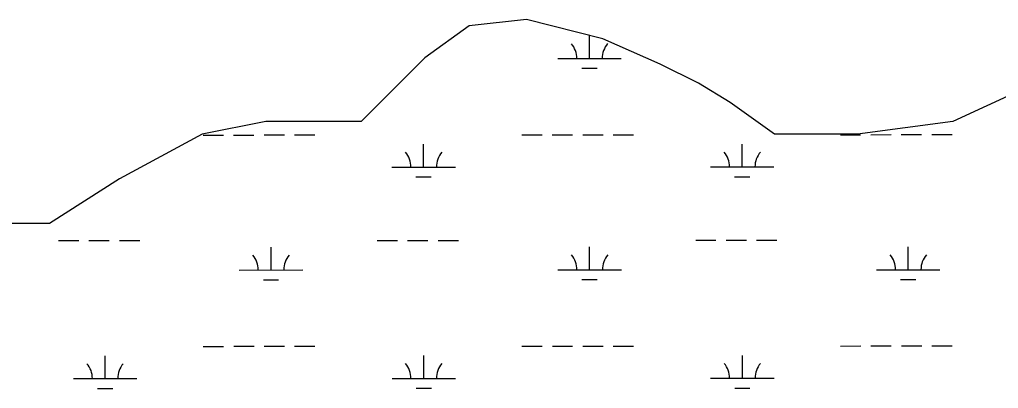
# Model space of a CAD drawing. Extents: x 3279314 to 3317160, y 734079 to 759431.
# Drawn here: x 3302113 to 3303655, y 740654 to 741235 of the extents above; entities that cross this region are included whole.
import ezdxf

# ---------------------------------------------------------------- set-up
doc = ezdxf.new("R2010")
doc.units = 0
doc.layers.add('V-WETL-SWMP', color=7, linetype='Continuous')

msp = doc.modelspace()

# ---------------------------------------------------------------- linework, layer by layer
at = {"layer": 'V-WETL-SWMP'}
for p, q in [((3302821.8, 741224.6), (3302751.7, 741174.4)), ((3302821.8, 741224.6), (3302751.7, 741174.4)), ((3302912, 741234.6), (3302821.8, 741224.6)), ((3302912, 741234.6), (3302821.8, 741224.6)), ((3303032.3, 741204.5), (3302912, 741234.6)), ((3303032.3, 741204.5), (3302912, 741234.6)), ((3303011.2, 741173.3), (3303011.1, 741209.3)), ((3303122.4, 741164.4), (3303032.3, 741204.5)), ((3303122.4, 741164.4), (3303032.3, 741204.5)), ((3302751.7, 741174.4), (3302651.5, 741074.2)), ((3302751.7, 741174.4), (3302651.5, 741074.2)), ((3302961.2, 741173.3), (3303061.2, 741173.3)), ((3303182.6, 741134.3), (3303122.4, 741164.4)), ((3303182.6, 741134.3), (3303122.4, 741164.4)), ((3302999.2, 741157.9), (3303023.2, 741157.9)), ((3303232.7, 741104.2), (3303182.6, 741134.3)), ((3303232.7, 741104.2), (3303182.6, 741134.3)), ((3303713.7, 741134.3), (3303583.4, 741074.2)), ((3303713.7, 741134.3), (3303583.4, 741074.2)), ((3303302.8, 741054.1), (3303232.7, 741104.2)), ((3303302.8, 741054.1), (3303232.7, 741104.2)), ((3302501.2, 741074.2), (3302401, 741054.1)), ((3302501.2, 741074.2), (3302401, 741054.1)), ((3302651.5, 741074.2), (3302501.2, 741074.2)), ((3302651.5, 741074.2), (3302501.2, 741074.2)), ((3303583.4, 741074.2), (3303433.1, 741054.1)), ((3303583.4, 741074.2), (3303433.1, 741054.1)), ((3302401, 741054.1), (3302270.7, 740983.9)), ((3302401, 741054.1), (3302270.7, 740983.9)), ((3302904.4, 741053.2), (3302936.4, 741053.2)), ((3302952.4, 741053.2), (3302984.4, 741053.2)), ((3303000.4, 741053.2), (3303032.4, 741053.2)), ((3303048.4, 741053.2), (3303080.4, 741053.3)), ((3303433.1, 741054.1), (3303302.8, 741054.1)), ((3303433.1, 741054.1), (3303302.8, 741054.1)), ((3303406.3, 741053.4), (3303438.3, 741053.4)), ((3303454.3, 741053.4), (3303486.3, 741053.5)), ((3303502.3, 741053.5), (3303534.3, 741053.5)), ((3303550.3, 741053.5), (3303582.3, 741053.5)), ((3302402.5, 741052.9), (3302434.5, 741052.9)), ((3302450.5, 741052.9), (3302482.5, 741052.9)), ((3302498.5, 741053), (3302530.5, 741053)), ((3302546.5, 741053), (3302578.5, 741053)), ((3302749.8, 741002.3), (3302749.8, 741038.3)), ((3303251.7, 741002.6), (3303251.7, 741038.6)), ((3302699.8, 741002.3), (3302799.8, 741002.4)), ((3303201.7, 741002.6), (3303301.7, 741002.6)), ((3302270.7, 740983.9), (3302160.5, 740913.7)), ((3302270.7, 740983.9), (3302160.5, 740913.7)), ((3302737.8, 740986.9), (3302761.8, 740986.9)), ((3303239.7, 740987.2), (3303263.7, 740987.2)), ((3302160.5, 740913.7), (3302100.3, 740913.7)), ((3302160.5, 740913.7), (3302100.3, 740913.7)), ((3302174.6, 740886.6), (3302206.6, 740886.6)), ((3302222.6, 740886.6), (3302254.6, 740886.7)), ((3302270.6, 740886.7), (3302302.6, 740886.7)), ((3302676.5, 740886.9), (3302708.5, 740886.9)), ((3302724.5, 740886.9), (3302756.5, 740886.9)), ((3302772.5, 740886.9), (3302804.5, 740886.9)), ((3303178.4, 740887.1), (3303210.4, 740887.1)), ((3303226.4, 740887.2), (3303258.4, 740887.2)), ((3303274.4, 740887.2), (3303306.4, 740887.2)), ((3302509.4, 740840.4), (3302509.4, 740876.4)), ((3303011.3, 740840.6), (3303011.3, 740876.6)), ((3303513.2, 740840.9), (3303513.2, 740876.9)), ((3302459.4, 740840.3), (3302559.4, 740840.4)), ((3302961.3, 740840.6), (3303061.3, 740840.6)), ((3303463.2, 740840.8), (3303563.2, 740840.9)), ((3302497.4, 740824.9), (3302521.4, 740824.9)), ((3302999.3, 740825.2), (3303023.3, 740825.2)), ((3303501.3, 740825.4), (3303525.3, 740825.4)), ((3302402.6, 740720.2), (3302434.6, 740720.2)), ((3302450.6, 740720.3), (3302482.6, 740720.3)), ((3302498.6, 740720.3), (3302530.6, 740720.3)), ((3302546.6, 740720.3), (3302578.6, 740720.3)), ((3302904.6, 740720.5), (3302936.6, 740720.5)), ((3302952.6, 740720.5), (3302984.6, 740720.5)), ((3303000.6, 740720.5), (3303032.6, 740720.6)), ((3303048.6, 740720.6), (3303080.6, 740720.6)), ((3303406.5, 740720.7), (3303438.5, 740720.8)), ((3303454.5, 740720.8), (3303486.5, 740720.8)), ((3303502.5, 740720.8), (3303534.5, 740720.8)), ((3303550.5, 740720.8), (3303582.5, 740720.8)), ((3302248.1, 740669.4), (3302248.1, 740705.4)), ((3302750, 740669.7), (3302750, 740705.7)), ((3303251.9, 740669.9), (3303251.9, 740705.9)), ((3302198.1, 740669.4), (3302298.1, 740669.4)), ((3302700, 740669.6), (3302800, 740669.7)), ((3303201.9, 740669.9), (3303301.9, 740669.9)), ((3302236.1, 740654), (3302260.1, 740654)), ((3302738, 740654.2), (3302762, 740654.2)), ((3303239.9, 740654.5), (3303263.9, 740654.5))]:
    msp.add_line(p, q, dxfattribs=at)
for centre, start, end in [((3302955.9, 741173.7), 359.2573, 40.801), ((3303066.4, 741173.8), 139.2573, 180.801), ((3302694.6, 741002.8), 359.2573, 40.801), ((3302805.1, 741002.8), 139.2573, 180.801), ((3303196.5, 741003), 359.2573, 40.801), ((3303307, 741003.1), 139.2573, 180.801), ((3302454.2, 740840.8), 359.2573, 40.801), ((3302564.7, 740840.9), 139.2573, 180.801), ((3302956.1, 740841.1), 359.2573, 40.801), ((3303066.6, 740841.1), 139.2573, 180.801), ((3303458, 740841.3), 359.2573, 40.801), ((3303568.5, 740841.4), 139.2573, 180.801), ((3302192.8, 740669.9), 359.2573, 40.801), ((3302303.3, 740669.9), 139.2573, 180.801), ((3302694.7, 740670.1), 359.2573, 40.801), ((3302805.2, 740670.2), 139.2573, 180.801), ((3303196.7, 740670.4), 359.2573, 40.801), ((3303307.1, 740670.4), 139.2573, 180.801)]:
    msp.add_arc(centre, 35.2, start, end, dxfattribs=at)

doc.saveas('drawing.dxf')
